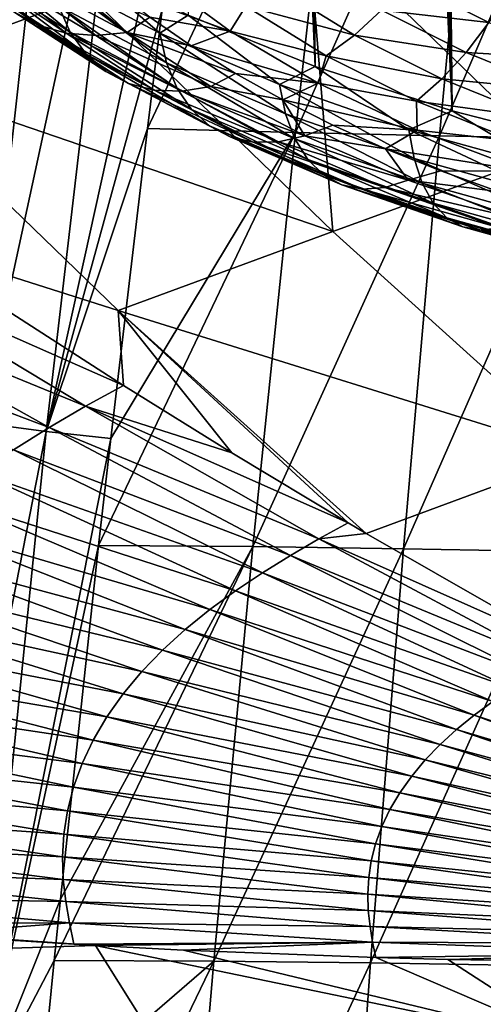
# Model space of a CAD drawing. Header units: metres. Extents: x -109 to 109, y -78 to 121.
# Tile 925 of 1056: x 66.91 to 70.58, y -57.38 to -49.6. Entities that reach past the tile are written whole.
import ezdxf

# ---------------------------------------------------------------- set-up
doc = ezdxf.new("R2010")
doc.units = ezdxf.units.M
doc.layers.add('solid_508554_SW0001', color=7, linetype='CONTINUOUS')

msp = doc.modelspace()

# ---------------------------------------------------------------- linework, layer by layer
at = {"layer": 'solid_508554_SW0001'}
for points in [[(69.249023, -49.966553, 17.324158), (68.320961, -17.255331, -1.700416), (67.803566, -17.034382, -1.31772)], [(68.245537, -49.560249, 18.027895), (69.249023, -49.966553, 17.324158), (67.803566, -17.034382, -1.31772)], [(69.249023, -49.966553, 17.324158), (68.860779, -17.462439, -2.059138), (68.320961, -17.255331, -1.700416)], [(70.331947, -50.318184, 16.715117), (69.421532, -17.655138, -2.392901), (68.860779, -17.462439, -2.059138)], [(69.249023, -49.966553, 17.324158), (70.331947, -50.318184, 16.715117), (68.860779, -17.462439, -2.059138)], [(70.331947, -50.318184, 16.715117), (70.001694, -17.832897, -2.70079), (69.421532, -17.655138, -2.392901)], [(71.482452, -50.61129, 16.207441), (70.599655, -17.995234, -2.981963), (70.001694, -17.832897, -2.70079)], [(70.331947, -50.318184, 16.715117), (71.482452, -50.61129, 16.207441), (70.001694, -17.832897, -2.70079)], [(69.456726, -47.205715, 6.558185), (67.923683, -50.457726, 8.173759), (68.040215, -49.516781, 7.729228)], [(69.456726, -47.205715, 6.558185), (69.093819, -50.487083, 8.109516), (67.923683, -50.457726, 8.173759)], [(69.456726, -47.205715, 6.558185), (70.539124, -47.240379, 6.507618), (69.093819, -50.487083, 8.109516)], [(70.539124, -47.240379, 6.507618), (70.232323, -50.513432, 8.055552), (69.093819, -50.487083, 8.109516)], [(70.539124, -47.240379, 6.507618), (71.622559, -47.268047, 6.46439), (70.232323, -50.513432, 8.055552)], [(71.622559, -47.268047, 6.46439), (71.371605, -50.537846, 8.010161), (70.232323, -50.513432, 8.055552)], [(66.086639, -52.69006, 9.58526), (66.649384, -47.327602, 7.110252), (67.198586, -47.426373, 6.964877)], [(66.605026, -52.782047, 9.457336), (66.086639, -52.69006, 9.58526), (67.198586, -47.426373, 6.964877)], [(66.605026, -52.782047, 9.457336), (67.198586, -47.426373, 6.964877), (67.74852, -47.502995, 6.863269)], [(67.123322, -52.852509, 9.373335), (66.605026, -52.782047, 9.457336), (67.74852, -47.502995, 6.863269)], [(67.123322, -52.852509, 9.373335), (67.74852, -47.502995, 6.863269), (68.291199, -47.560478, 6.811786)], [(67.123322, -52.852509, 9.373335), (68.291199, -47.560478, 6.811786), (68.040215, -49.516781, 7.729228)], [(67.459778, -49.401554, 42.890537), (63.847721, -48.050987, 43.685169), (65.763222, -50.029495, 41.793991)], [(69.185844, -48.782421, 43.951946), (67.459778, -49.401554, 42.890537), (69.388641, -51.271824, 40.905613)], [(71.112198, -50.645119, 41.965801), (69.185844, -48.782421, 43.951946), (69.388641, -51.271824, 40.905613)], [(70.775215, -49.037571, 43.91235), (69.185844, -48.782421, 43.951946), (71.112198, -50.645119, 41.965801)], [(66.462387, -48.997894, 20.221766), (66.563095, -49.210018, 20.425175), (67.313789, -49.694923, 19.585289)], [(67.220688, -49.487717, 19.373369), (66.462387, -48.997894, 20.221766), (67.313789, -49.694923, 19.585289)], [(66.237495, -49.030483, 21.730412), (66.445549, -49.145718, 21.930285), (67.061722, -49.639999, 21.074167)], [(66.866425, -49.534992, 20.856579), (66.237495, -49.030483, 21.730412), (67.061722, -49.639999, 21.074167)], [(68.021141, -49.703934, 18.396936), (67.332489, -49.103725, 18.818617), (67.162247, -49.252155, 19.179438)], [(68.021141, -49.703934, 18.396936), (68.245537, -49.560249, 18.027895), (67.332489, -49.103725, 18.818617)], [(66.445549, -49.145718, 21.930285), (66.678131, -49.220146, 22.122322), (67.280052, -49.702991, 21.286009)], [(67.061722, -49.639999, 21.074167), (66.445549, -49.145718, 21.930285), (67.280052, -49.702991, 21.286009)], [(66.563095, -49.210018, 20.425175), (66.698868, -49.390503, 20.638494), (67.439301, -49.868782, 19.810085)], [(67.313789, -49.694923, 19.585289), (66.563095, -49.210018, 20.425175), (67.439301, -49.868782, 19.810085)], [(66.678131, -49.220146, 22.122322), (66.929642, -49.251968, 22.301889), (67.516151, -49.72245, 21.486992)], [(67.280052, -49.702991, 21.286009), (66.678131, -49.220146, 22.122322), (67.516151, -49.72245, 21.486992)], [(66.929642, -49.251968, 22.301889), (67.194008, -49.240417, 22.464653), (67.764313, -49.697903, 21.672266)], [(67.516151, -49.72245, 21.486992), (66.929642, -49.251968, 22.301889), (67.764313, -49.697903, 21.672266)], [(67.162247, -49.252155, 19.179438), (67.220688, -49.487717, 19.373369), (68.074211, -49.936665, 18.595764)], [(68.021141, -49.703934, 18.396936), (67.162247, -49.252155, 19.179438), (68.074211, -49.936665, 18.595764)], [(67.764313, -49.697903, 21.672266), (67.194008, -49.240417, 22.464653), (67.942299, -49.576897, 21.929255)], [(67.972618, -49.241127, 22.510824), (68.577118, -49.687313, 21.738008), (67.640831, -49.340855, 22.338091)], [(68.701187, -49.490547, 22.030653), (68.577118, -49.687313, 21.738008), (67.972618, -49.241127, 22.510824)], [(68.577118, -49.687313, 21.738008), (67.942299, -49.576897, 21.929255), (67.640831, -49.340855, 22.338091)], [(68.701187, -49.490547, 22.030653), (68.945724, -49.339573, 22.14864), (69.560814, -49.719357, 21.490831)], [(69.560814, -49.719357, 21.490831), (68.945724, -49.339573, 22.14864), (69.774475, -49.521236, 21.598587)], [(69.774475, -49.521236, 21.598587), (69.972008, -49.293045, 21.672218), (70.622169, -49.618126, 21.109161)], [(70.622169, -49.618126, 21.109161), (69.972008, -49.293045, 21.672218), (70.781219, -49.356571, 21.162127)], [(69.388641, -51.271824, 40.905613), (67.459778, -49.401554, 42.890537), (65.763222, -50.029495, 41.793991)], [(66.698868, -49.390503, 20.638494), (66.866425, -49.534992, 20.856579), (67.5942, -50.005096, 20.042334)], [(67.439301, -49.868782, 19.810085), (66.698868, -49.390503, 20.638494), (67.5942, -50.005096, 20.042334)], [(67.220688, -49.487717, 19.373369), (67.313789, -49.694923, 19.585289), (68.158745, -50.13937, 18.815487)], [(68.074211, -49.936665, 18.595764), (67.220688, -49.487717, 19.373369), (68.158745, -50.13937, 18.815487)], [(69.336189, -49.882626, 21.351551), (68.577118, -49.687313, 21.738008), (68.701187, -49.490547, 22.030653)], [(69.336189, -49.882626, 21.351551), (68.701187, -49.490547, 22.030653), (69.560814, -49.719357, 21.490831)], [(66.866425, -49.534992, 20.856579), (67.061722, -49.639999, 21.074167), (67.774742, -50.100574, 20.276428)], [(67.5942, -50.005096, 20.042334), (66.866425, -49.534992, 20.856579), (67.774742, -50.100574, 20.276428)], [(67.923683, -50.457726, 8.173759), (67.123322, -52.852509, 9.373335), (68.040215, -49.516781, 7.729228)], [(68.967041, -50.109947, 17.693699), (68.245537, -49.560249, 18.027895), (68.021141, -49.703934, 18.396936)], [(68.967041, -50.109947, 17.693699), (69.249023, -49.966553, 17.324158), (68.245537, -49.560249, 18.027895)], [(69.560814, -49.719357, 21.490831), (69.774475, -49.521236, 21.598587), (70.444305, -49.856152, 21.018494)], [(70.444305, -49.856152, 21.018494), (69.774475, -49.521236, 21.598587), (70.622169, -49.618126, 21.109161)], [(67.061722, -49.639999, 21.074167), (67.280052, -49.702991, 21.286009), (67.976585, -50.152912, 20.506723)], [(67.774742, -50.100574, 20.276428), (67.061722, -49.639999, 21.074167), (67.976585, -50.152912, 20.506723)], [(67.764313, -49.697903, 21.672266), (67.942299, -49.576897, 21.929255), (68.26886, -49.804401, 21.535204)], [(68.577118, -49.687313, 21.738008), (68.26886, -49.804401, 21.535204), (67.942299, -49.576897, 21.929255)], [(70.444305, -49.856152, 21.018494), (70.622169, -49.618126, 21.109161), (71.336731, -49.907444, 20.608046)], [(67.280052, -49.702991, 21.286009), (67.516151, -49.72245, 21.486992), (68.194839, -50.160851, 20.727661)], [(67.976585, -50.152912, 20.506723), (67.280052, -49.702991, 21.286009), (68.194839, -50.160851, 20.727661)], [(67.313789, -49.694923, 19.585289), (67.439301, -49.868782, 19.810085), (68.272713, -50.307156, 19.0508)], [(68.158745, -50.13937, 18.815487), (67.313789, -49.694923, 19.585289), (68.272713, -50.307156, 19.0508)], [(67.516151, -49.72245, 21.486992), (67.764313, -49.697903, 21.672266), (68.424255, -50.124195, 20.93391)], [(68.194839, -50.160851, 20.727661), (67.516151, -49.72245, 21.486992), (68.424255, -50.124195, 20.93391)], [(67.764313, -49.697903, 21.672266), (68.26886, -49.804401, 21.535204), (68.619553, -50.022705, 21.157087)], [(68.424255, -50.124195, 20.93391), (67.764313, -49.697903, 21.672266), (68.619553, -50.022705, 21.157087)], [(68.021141, -49.703934, 18.396936), (68.074211, -49.936665, 18.595764), (69.014183, -50.340137, 17.896929)], [(68.967041, -50.109947, 17.693699), (68.021141, -49.703934, 18.396936), (69.014183, -50.340137, 17.896929)], [(68.577118, -49.687313, 21.738008), (69.27449, -50.098122, 21.026466), (68.26886, -49.804401, 21.535204)], [(69.336189, -49.882626, 21.351551), (69.27449, -50.098122, 21.026466), (68.577118, -49.687313, 21.738008)], [(69.336189, -49.882626, 21.351551), (69.560814, -49.719357, 21.490831), (70.25193, -50.064915, 20.892309)], [(70.25193, -50.064915, 20.892309), (69.560814, -49.719357, 21.490831), (70.444305, -49.856152, 21.018494)], [(69.27449, -50.098122, 21.026466), (68.619553, -50.022705, 21.157087), (68.26886, -49.804401, 21.535204)], [(67.439301, -49.868782, 19.810085), (67.5942, -50.005096, 20.042334), (68.413361, -50.435974, 19.296028)], [(68.272713, -50.307156, 19.0508), (67.439301, -49.868782, 19.810085), (68.413361, -50.435974, 19.296028)], [(70.049675, -50.239368, 20.733654), (69.27449, -50.098122, 21.026466), (69.336189, -49.882626, 21.351551)], [(70.049675, -50.239368, 20.733654), (69.336189, -49.882626, 21.351551), (70.25193, -50.064915, 20.892309)], [(70.25193, -50.064915, 20.892309), (70.444305, -49.856152, 21.018494), (71.180489, -50.154228, 20.502213)], [(71.180489, -50.154228, 20.502213), (70.444305, -49.856152, 21.018494), (71.336731, -49.907444, 20.608046)], [(68.074211, -49.936665, 18.595764), (68.158745, -50.13937, 18.815487), (69.089294, -50.538795, 18.123663)], [(69.014183, -50.340137, 17.896929), (68.074211, -49.936665, 18.595764), (69.089294, -50.538795, 18.123663)], [(67.69239, -51.894653, 39.804794), (65.763222, -50.029495, 41.793991), (65.959267, -51.343449, 40.192852)], [(69.388641, -51.271824, 40.905613), (65.763222, -50.029495, 41.793991), (67.69239, -51.894653, 39.804794)], [(67.5942, -50.005096, 20.042334), (67.774742, -50.100574, 20.276428), (68.577301, -50.522717, 19.545252)], [(68.413361, -50.435974, 19.296028), (67.5942, -50.005096, 20.042334), (68.577301, -50.522717, 19.545252)], [(68.424255, -50.124195, 20.93391), (68.619553, -50.022705, 21.157087), (68.993362, -50.231194, 20.795979)], [(69.27449, -50.098122, 21.026466), (68.993362, -50.231194, 20.795979), (68.619553, -50.022705, 21.157087)], [(69.990242, -50.46603, 17.076946), (69.249023, -49.966553, 17.324158), (68.967041, -50.109947, 17.693699)], [(69.990242, -50.46603, 17.076946), (70.331947, -50.318184, 16.715117), (69.249023, -49.966553, 17.324158)], [(67.774742, -50.100574, 20.276428), (67.976585, -50.152912, 20.506723), (68.760574, -50.565292, 19.792461)], [(68.577301, -50.522717, 19.545252), (67.774742, -50.100574, 20.276428), (68.760574, -50.565292, 19.792461)], [(68.967041, -50.109947, 17.693699), (69.014183, -50.340137, 17.896929), (70.030983, -50.693993, 17.284035)], [(69.990242, -50.46603, 17.076946), (68.967041, -50.109947, 17.693699), (70.030983, -50.693993, 17.284035)], [(69.27449, -50.098122, 21.026466), (70.056671, -50.468822, 20.38439), (68.993362, -50.231194, 20.795979)], [(70.049675, -50.239368, 20.733654), (70.056671, -50.468822, 20.38439), (69.27449, -50.098122, 21.026466)], [(70.049675, -50.239368, 20.733654), (70.25193, -50.064915, 20.892309), (71.011497, -50.372459, 20.359627)], [(71.011497, -50.372459, 20.359627), (70.25193, -50.064915, 20.892309), (71.180489, -50.154228, 20.502213)], [(67.976585, -50.152912, 20.506723), (68.194839, -50.160851, 20.727661), (68.958755, -50.562668, 20.031689)], [(68.760574, -50.565292, 19.792461), (67.976585, -50.152912, 20.506723), (68.958755, -50.562668, 20.031689)], [(68.158745, -50.13937, 18.815487), (68.272713, -50.307156, 19.0508), (69.190544, -50.701122, 18.368429)], [(69.089294, -50.538795, 18.123663), (68.158745, -50.13937, 18.815487), (69.190544, -50.701122, 18.368429)], [(68.194839, -50.160851, 20.727661), (68.424255, -50.124195, 20.93391), (69.167068, -50.514915, 20.257164)], [(68.958755, -50.562668, 20.031689), (68.194839, -50.160851, 20.727661), (69.167068, -50.514915, 20.257164)], [(69.167068, -50.514915, 20.257164), (68.424255, -50.124195, 20.93391), (68.993362, -50.231194, 20.795979)], [(70.056671, -50.468822, 20.38439), (69.389229, -50.429256, 20.452919), (68.993362, -50.231194, 20.795979)], [(69.167068, -50.514915, 20.257164), (68.993362, -50.231194, 20.795979), (69.389229, -50.429256, 20.452919)], [(70.833832, -50.55687, 20.183729), (70.056671, -50.468822, 20.38439), (70.049675, -50.239368, 20.733654)], [(70.833832, -50.55687, 20.183729), (70.049675, -50.239368, 20.733654), (71.011497, -50.372459, 20.359627)], [(68.272713, -50.307156, 19.0508), (68.413361, -50.435974, 19.296028), (69.315506, -50.823208, 18.625322)], [(69.190544, -50.701122, 18.368429), (68.272713, -50.307156, 19.0508), (69.315506, -50.823208, 18.625322)], [(69.014183, -50.340137, 17.896929), (69.089294, -50.538795, 18.123663), (70.095886, -50.889099, 17.516918)], [(70.030983, -50.693993, 17.284035), (69.014183, -50.340137, 17.896929), (70.095886, -50.889099, 17.516918)], [(71.080238, -50.768528, 16.553003), (70.331947, -50.318184, 16.715117), (69.990242, -50.46603, 17.076946)], [(71.080238, -50.768528, 16.553003), (71.482452, -50.61129, 16.207441), (70.331947, -50.318184, 16.715117)], [(69.167068, -50.514915, 20.257164), (69.389229, -50.429256, 20.452919), (69.805984, -50.616318, 20.128923)], [(70.056671, -50.468822, 20.38439), (69.805984, -50.616318, 20.128923), (69.389229, -50.429256, 20.452919)], [(67.923683, -50.457726, 8.173759), (67.633415, -52.905659, 9.340175), (67.123322, -52.852509, 9.373335)], [(69.093819, -50.487083, 8.109516), (67.537445, -53.751884, 9.746735), (67.633415, -52.905659, 9.340175)], [(69.093819, -50.487083, 8.109516), (68.758133, -53.760601, 9.68305), (67.537445, -53.751884, 9.746735)], [(69.093819, -50.487083, 8.109516), (67.633415, -52.905659, 9.340175), (67.923683, -50.457726, 8.173759)], [(68.413361, -50.435974, 19.296028), (68.577301, -50.522717, 19.545252), (69.461159, -50.9021, 18.888144)], [(69.315506, -50.823208, 18.625322), (68.413361, -50.435974, 19.296028), (69.461159, -50.9021, 18.888144)], [(69.093819, -50.487083, 8.109516), (70.232323, -50.513432, 8.055552), (68.758133, -53.760601, 9.68305)], [(70.056671, -50.468822, 20.38439), (70.914467, -50.795052, 19.819344), (69.805984, -50.616318, 20.128923)], [(69.990242, -50.46603, 17.076946), (70.030983, -50.693993, 17.284035), (71.114151, -50.994598, 16.763371)], [(71.080238, -50.768528, 16.553003), (69.990242, -50.46603, 17.076946), (71.114151, -50.994598, 16.763371)], [(70.833832, -50.55687, 20.183729), (70.914467, -50.795052, 19.819344), (70.056671, -50.468822, 20.38439)], [(68.577301, -50.522717, 19.545252), (68.760574, -50.565292, 19.792461), (69.623985, -50.935898, 19.150553)], [(69.461159, -50.9021, 18.888144), (68.577301, -50.522717, 19.545252), (69.623985, -50.935898, 19.150553)], [(70.232323, -50.513432, 8.055552), (69.948509, -53.77821, 9.625331), (68.758133, -53.760601, 9.68305)], [(68.760574, -50.565292, 19.792461), (68.958755, -50.562668, 20.031689), (69.800056, -50.923786, 19.406219)], [(69.623985, -50.935898, 19.150553), (68.760574, -50.565292, 19.792461), (69.800056, -50.923786, 19.406219)], [(68.958755, -50.562668, 20.031689), (69.167068, -50.514915, 20.257164), (69.98513, -50.866055, 19.648972)], [(69.800056, -50.923786, 19.406219), (68.958755, -50.562668, 20.031689), (69.98513, -50.866055, 19.648972)], [(69.089294, -50.538795, 18.123663), (69.190544, -50.701122, 18.368429), (70.183388, -51.046642, 17.769974)], [(70.095886, -50.889099, 17.516918), (69.089294, -50.538795, 18.123663), (70.183388, -51.046642, 17.769974)], [(69.98513, -50.866055, 19.648972), (69.167068, -50.514915, 20.257164), (69.805984, -50.616318, 20.128923)], [(70.232323, -50.513432, 8.055552), (71.371605, -50.537846, 8.010161), (69.948509, -53.77821, 9.625331)], [(71.371605, -50.537846, 8.010161), (71.139458, -53.79924, 9.577599), (69.948509, -53.77821, 9.625331)], [(71.112198, -50.645119, 41.965801), (69.388641, -51.271824, 40.905613), (71.34269, -53.03363, 38.818039)], [(70.914467, -50.795052, 19.819344), (70.242378, -50.791817, 19.824951), (69.805984, -50.616318, 20.128923)], [(69.98513, -50.866055, 19.648972), (69.805984, -50.616318, 20.128923), (70.242378, -50.791817, 19.824951)], [(69.190544, -50.701122, 18.368429), (69.315506, -50.823208, 18.625322), (70.291374, -51.162819, 18.037098)], [(70.183388, -51.046642, 17.769974), (69.190544, -50.701122, 18.368429), (70.291374, -51.162819, 18.037098)], [(70.030983, -50.693993, 17.284035), (70.095886, -50.889099, 17.516918), (71.16819, -51.186691, 17.001478)], [(71.114151, -50.994598, 16.763371), (70.030983, -50.693993, 17.284035), (71.16819, -51.186691, 17.001478)], [(69.98513, -50.866055, 19.648972), (70.242378, -50.791817, 19.824951), (70.697136, -50.955235, 19.541901)], [(70.914467, -50.795052, 19.819344), (70.697136, -50.955235, 19.541901), (70.242378, -50.791817, 19.824951)], [(69.315506, -50.823208, 18.625322), (69.461159, -50.9021, 18.888144), (70.417236, -51.234825, 18.311846)], [(70.291374, -51.162819, 18.037098), (69.315506, -50.823208, 18.625322), (70.417236, -51.234825, 18.311846)], [(69.800056, -50.923786, 19.406219), (69.98513, -50.866055, 19.648972), (70.870041, -51.174011, 19.115572)], [(70.870041, -51.174011, 19.115572), (69.98513, -50.866055, 19.648972), (70.697136, -50.955235, 19.541901)], [(70.095886, -50.889099, 17.516918), (70.183388, -51.046642, 17.769974), (71.241043, -51.340164, 17.261576)], [(71.16819, -51.186691, 17.001478), (70.095886, -50.889099, 17.516918), (71.241043, -51.340164, 17.261576)], [(69.461159, -50.9021, 18.888144), (69.623985, -50.935898, 19.150553), (70.557945, -51.260925, 18.587585)], [(70.417236, -51.234825, 18.311846), (69.461159, -50.9021, 18.888144), (70.557945, -51.260925, 18.587585)], [(69.623985, -50.935898, 19.150553), (69.800056, -50.923786, 19.406219), (70.710106, -51.24049, 18.857668)], [(70.557945, -51.260925, 18.587585), (69.623985, -50.935898, 19.150553), (70.710106, -51.24049, 18.857668)], [(70.710106, -51.24049, 18.857668), (69.800056, -50.923786, 19.406219), (70.870041, -51.174011, 19.115572)], [(70.183388, -51.046642, 17.769974), (70.291374, -51.162819, 18.037098), (71.330948, -51.451324, 17.537392)], [(71.241043, -51.340164, 17.261576), (70.183388, -51.046642, 17.769974), (71.330948, -51.451324, 17.537392)], [(70.291374, -51.162819, 18.037098), (70.417236, -51.234825, 18.311846), (71.435738, -51.517483, 17.822269)], [(71.330948, -51.451324, 17.537392), (70.291374, -51.162819, 18.037098), (71.435738, -51.517483, 17.822269)], [(71.34269, -53.03363, 38.818039), (69.388641, -51.271824, 40.905613), (67.69239, -51.894653, 39.804794)], [(70.417236, -51.234825, 18.311846), (70.557945, -51.260925, 18.587585), (71.552887, -51.537045, 18.109335)], [(71.435738, -51.517483, 17.822269), (70.417236, -51.234825, 18.311846), (71.552887, -51.537045, 18.109335)], [(70.557945, -51.260925, 18.587585), (70.710106, -51.24049, 18.857668), (71.679565, -51.509537, 18.391663)], [(71.552887, -51.537045, 18.109335), (70.557945, -51.260925, 18.587585), (71.679565, -51.509537, 18.391663)], [(67.734482, -52.489201, 39.017879), (65.959267, -51.343449, 40.192852), (65.596992, -51.545593, 39.858788)], [(67.69239, -51.894653, 39.804794), (65.959267, -51.343449, 40.192852), (67.734482, -52.489201, 39.017879)], [(67.434929, -52.651009, 38.74382), (65.596992, -51.545593, 39.858788), (65.245369, -51.755272, 39.512009)], [(67.434929, -52.651009, 38.74382), (67.734482, -52.489201, 39.017879), (65.596992, -51.545593, 39.858788)], [(67.146866, -52.820637, 38.457249), (65.245369, -51.755272, 39.512009), (64.901123, -51.971428, 39.151058)], [(67.146866, -52.820637, 38.457249), (67.434929, -52.651009, 38.74382), (65.245369, -51.755272, 39.512009)], [(67.69239, -51.894653, 39.804794), (67.734482, -52.489201, 39.017879), (68.589989, -53.019085, 38.438782)], [(67.69239, -51.894653, 39.804794), (68.589989, -53.019085, 38.438782), (69.510765, -53.573174, 37.806137)], [(67.69239, -51.894653, 39.804794), (69.510765, -53.573174, 37.806137), (69.65274, -53.657116, 37.707722)], [(71.34269, -53.03363, 38.818039), (67.69239, -51.894653, 39.804794), (69.65274, -53.657116, 37.707722)], [(66.864738, -52.995834, 38.158989), (67.146866, -52.820637, 38.457249), (64.901123, -51.971428, 39.151058)], [(68.589989, -53.019085, 38.438782), (67.734482, -52.489201, 39.017879), (67.434929, -52.651009, 38.74382)], [(69.279884, -53.700413, 37.588737), (67.434929, -52.651009, 38.74382), (67.146866, -52.820637, 38.457249)], [(69.510765, -53.573174, 37.806137), (68.589989, -53.019085, 38.438782), (67.434929, -52.651009, 38.74382)], [(69.279884, -53.700413, 37.588737), (69.510765, -53.573174, 37.806137), (67.434929, -52.651009, 38.74382)], [(67.123322, -52.852509, 9.373335), (66.088242, -58.117554, 12.020045), (66.605026, -52.782047, 9.457336)], [(69.05481, -53.831783, 37.36359), (67.146866, -52.820637, 38.457249), (66.864738, -52.995834, 38.158989)], [(69.05481, -53.831783, 37.36359), (69.279884, -53.700413, 37.588737), (67.146866, -52.820637, 38.457249)], [(67.123322, -52.852509, 9.373335), (66.581001, -58.183563, 11.949572), (66.088242, -58.117554, 12.020045)], [(67.633415, -52.905659, 9.340175), (66.581001, -58.183563, 11.949572), (67.123322, -52.852509, 9.373335)], [(67.537445, -53.751884, 9.746735), (66.581001, -58.183563, 11.949572), (67.633415, -52.905659, 9.340175)], [(68.834297, -53.967712, 37.129284), (66.864738, -52.995834, 38.158989), (66.591499, -53.178646, 37.845951)], [(68.834297, -53.967712, 37.129284), (69.05481, -53.831783, 37.36359), (66.864738, -52.995834, 38.158989)], [(71.34269, -53.03363, 38.818039), (69.65274, -53.657116, 37.707722), (71.296028, -54.599609, 36.55188)], [(68.620644, -54.109821, 36.883377), (66.591499, -53.178646, 37.845951), (66.330093, -53.370045, 37.516827)], [(68.620644, -54.109821, 36.883377), (68.834297, -53.967712, 37.129284), (66.591499, -53.178646, 37.845951)], [(68.416161, -54.258892, 36.624832), (66.330093, -53.370045, 37.516827), (66.083412, -53.570698, 37.170803)], [(68.416161, -54.258892, 36.624832), (68.620644, -54.109821, 36.883377), (66.330093, -53.370045, 37.516827)], [(68.223099, -54.415451, 36.35302), (66.083412, -53.570698, 37.170803), (65.854065, -53.780235, 36.808765)], [(68.223099, -54.415451, 36.35302), (68.416161, -54.258892, 36.624832), (66.083412, -53.570698, 37.170803)], [(69.65274, -53.657116, 37.707722), (69.510765, -53.573174, 37.806137), (69.279884, -53.700413, 37.588737)], [(71.296028, -54.599609, 36.55188), (69.65274, -53.657116, 37.707722), (69.279884, -53.700413, 37.588737)], [(67.236565, -56.547367, 11.102033), (66.581001, -58.183563, 11.949572), (67.537445, -53.751884, 9.746735)], [(68.758133, -53.760601, 9.68305), (67.186943, -57.031998, 11.338902), (67.236565, -56.547367, 11.102033)], [(68.758133, -53.760601, 9.68305), (68.449371, -57.03764, 11.283317), (67.186943, -57.031998, 11.338902)], [(68.758133, -53.760601, 9.68305), (67.236565, -56.547367, 11.102033), (67.537445, -53.751884, 9.746735)], [(68.758133, -53.760601, 9.68305), (69.948509, -53.77821, 9.625331), (68.449371, -57.03764, 11.283317)], [(71.130722, -54.691639, 36.393513), (69.279884, -53.700413, 37.588737), (69.05481, -53.831783, 37.36359)], [(71.130722, -54.691639, 36.393513), (71.296028, -54.599609, 36.55188), (69.279884, -53.700413, 37.588737)], [(68.04351, -54.579208, 36.068649), (65.854065, -53.780235, 36.808765), (65.644585, -53.998013, 36.432053)], [(68.04351, -54.579208, 36.068649), (68.223099, -54.415451, 36.35302), (65.854065, -53.780235, 36.808765)], [(69.948509, -53.77821, 9.625331), (69.687386, -57.052296, 11.226068), (68.449371, -57.03764, 11.283317)], [(70.968246, -54.785965, 36.230511), (69.05481, -53.831783, 37.36359), (68.834297, -53.967712, 37.129284)], [(70.968246, -54.785965, 36.230511), (71.130722, -54.691639, 36.393513), (69.05481, -53.831783, 37.36359)], [(69.948509, -53.77821, 9.625331), (71.139458, -53.79924, 9.577599), (69.687386, -57.052296, 11.226068)], [(71.139458, -53.79924, 9.577599), (70.925842, -57.071987, 11.178472), (69.687386, -57.052296, 11.226068)], [(67.879395, -54.749645, 35.772793), (65.644585, -53.998013, 36.432053), (65.4571, -54.222946, 36.042694)], [(67.879395, -54.749645, 35.772793), (68.04351, -54.579208, 36.068649), (65.644585, -53.998013, 36.432053)], [(70.809029, -54.883713, 36.060921), (68.834297, -53.967712, 37.129284), (68.620644, -54.109821, 36.883377)], [(70.809029, -54.883713, 36.060921), (70.968246, -54.785965, 36.230511), (68.834297, -53.967712, 37.129284)], [(70.654724, -54.986053, 35.882942), (68.620644, -54.109821, 36.883377), (68.416161, -54.258892, 36.624832)], [(70.654724, -54.986053, 35.882942), (70.809029, -54.883713, 36.060921), (68.620644, -54.109821, 36.883377)], [(67.732414, -54.9259, 35.467075), (65.4571, -54.222946, 36.042694), (65.293335, -54.453514, 35.643406)], [(67.732414, -54.9259, 35.467075), (67.879395, -54.749645, 35.772793), (65.4571, -54.222946, 36.042694)], [(70.506996, -55.09354, 35.695816), (68.416161, -54.258892, 36.624832), (68.223099, -54.415451, 36.35302)], [(70.506996, -55.09354, 35.695816), (70.654724, -54.986053, 35.882942), (68.416161, -54.258892, 36.624832)], [(67.603943, -55.106758, 35.153664), (65.293335, -54.453514, 35.643406), (65.154793, -54.688126, 35.236984)], [(67.603943, -55.106758, 35.153664), (67.732414, -54.9259, 35.467075), (65.293335, -54.453514, 35.643406)], [(70.367485, -55.206547, 35.499081), (68.223099, -54.415451, 36.35302), (68.04351, -54.579208, 36.068649)], [(70.367485, -55.206547, 35.499081), (70.506996, -55.09354, 35.695816), (68.223099, -54.415451, 36.35302)], [(70.237671, -55.324844, 35.293247), (68.04351, -54.579208, 36.068649), (67.879395, -54.749645, 35.772793)], [(70.237671, -55.324844, 35.293247), (70.367485, -55.206547, 35.499081), (68.04351, -54.579208, 36.068649)], [(67.495178, -55.290955, 34.834782), (65.154793, -54.688126, 35.236984), (65.04216, -54.925014, 34.826435)], [(67.495178, -55.290955, 34.834782), (67.603943, -55.106758, 35.153664), (65.154793, -54.688126, 35.236984)], [(70.119003, -55.448055, 35.079102), (67.879395, -54.749645, 35.772793), (67.732414, -54.9259, 35.467075)], [(70.119003, -55.448055, 35.079102), (70.237671, -55.324844, 35.293247), (67.879395, -54.749645, 35.772793)], [(67.406662, -55.477085, 34.512829), (65.04216, -54.925014, 34.826435), (64.955864, -55.162384, 34.41481)], [(67.406662, -55.477085, 34.512829), (67.495178, -55.290955, 34.834782), (65.04216, -54.925014, 34.826435)], [(70.012695, -55.575535, 34.857826), (67.732414, -54.9259, 35.467075), (67.603943, -55.106758, 35.153664)], [(70.012695, -55.575535, 34.857826), (70.119003, -55.448055, 35.079102), (67.732414, -54.9259, 35.467075)], [(72.693184, -55.804035, 34.844204), (70.654724, -54.986053, 35.882942), (70.506996, -55.09354, 35.695816)], [(72.602211, -55.870232, 34.728943), (70.506996, -55.09354, 35.695816), (70.367485, -55.206547, 35.499081)], [(72.602211, -55.870232, 34.728943), (72.693184, -55.804035, 34.844204), (70.506996, -55.09354, 35.695816)], [(67.338737, -55.663719, 34.19022), (64.955864, -55.162384, 34.41481), (64.895523, -55.398613, 34.004761)], [(67.338737, -55.663719, 34.19022), (67.406662, -55.477085, 34.512829), (64.955864, -55.162384, 34.41481)], [(69.919739, -55.706394, 34.631001), (67.603943, -55.106758, 35.153664), (67.495178, -55.290955, 34.834782)], [(69.919739, -55.706394, 34.631001), (70.012695, -55.575535, 34.857826), (67.603943, -55.106758, 35.153664)], [(72.516289, -55.939857, 34.607754), (70.367485, -55.206547, 35.499081), (70.237671, -55.324844, 35.293247)], [(72.516289, -55.939857, 34.607754), (72.602211, -55.870232, 34.728943), (70.367485, -55.206547, 35.499081)], [(69.841011, -55.839714, 34.400253), (67.495178, -55.290955, 34.834782), (67.406662, -55.477085, 34.512829)], [(69.841011, -55.839714, 34.400253), (69.919739, -55.706394, 34.631001), (67.495178, -55.290955, 34.834782)], [(72.436333, -56.01276, 34.480953), (70.237671, -55.324844, 35.293247), (70.119003, -55.448055, 35.079102)], [(72.436333, -56.01276, 34.480953), (72.516289, -55.939857, 34.607754), (70.237671, -55.324844, 35.293247)], [(67.291138, -55.84956, 33.869068), (64.895523, -55.398613, 34.004761), (64.859978, -55.632259, 33.598557)], [(67.291138, -55.84956, 33.869068), (67.338737, -55.663719, 34.19022), (64.895523, -55.398613, 34.004761)], [(69.776909, -55.974464, 34.167332), (67.406662, -55.477085, 34.512829), (67.338737, -55.663719, 34.19022)], [(69.776909, -55.974464, 34.167332), (69.841011, -55.839714, 34.400253), (67.406662, -55.477085, 34.512829)], [(72.36322, -56.088696, 34.349018), (70.119003, -55.448055, 35.079102), (70.012695, -55.575535, 34.857826)], [(72.36322, -56.088696, 34.349018), (72.436333, -56.01276, 34.480953), (70.119003, -55.448055, 35.079102)], [(67.262947, -56.033474, 33.55117), (64.859978, -55.632259, 33.598557), (64.847664, -55.862068, 33.198132)], [(67.262947, -56.033474, 33.55117), (67.291138, -55.84956, 33.869068), (64.859978, -55.632259, 33.598557)], [(72.297722, -56.167263, 34.212677), (70.012695, -55.575535, 34.857826), (69.919739, -55.706394, 34.631001)], [(72.297722, -56.167263, 34.212677), (72.36322, -56.088696, 34.349018), (70.012695, -55.575535, 34.857826)], [(69.727692, -56.109604, 33.93401), (67.338737, -55.663719, 34.19022), (67.291138, -55.84956, 33.869068)], [(69.727692, -56.109604, 33.93401), (69.776909, -55.974464, 34.167332), (67.338737, -55.663719, 34.19022)], [(72.24044, -56.247906, 34.072906), (69.919739, -55.706394, 34.631001), (69.841011, -55.839714, 34.400253)], [(72.24044, -56.247906, 34.072906), (72.297722, -56.167263, 34.212677), (69.919739, -55.706394, 34.631001)], [(67.252953, -56.214451, 33.238056), (64.847664, -55.862068, 33.198132), (64.855652, -56.087456, 32.804146)], [(67.252953, -56.214451, 33.238056), (67.262947, -56.033474, 33.55117), (64.847664, -55.862068, 33.198132)], [(69.693161, -56.244194, 33.70182), (67.291138, -55.84956, 33.869068), (67.262947, -56.033474, 33.55117)], [(69.693161, -56.244194, 33.70182), (69.727692, -56.109604, 33.93401), (67.291138, -55.84956, 33.869068)], [(72.191917, -56.330051, 33.930717), (69.841011, -55.839714, 34.400253), (69.776909, -55.974464, 34.167332)], [(72.191917, -56.330051, 33.930717), (72.24044, -56.247906, 34.072906), (69.841011, -55.839714, 34.400253)], [(69.672668, -56.377411, 33.472084), (67.262947, -56.033474, 33.55117), (67.252953, -56.214451, 33.238056)], [(69.672668, -56.377411, 33.472084), (69.693161, -56.244194, 33.70182), (67.262947, -56.033474, 33.55117)], [(72.152405, -56.413067, 33.787189), (69.776909, -55.974464, 34.167332), (69.727692, -56.109604, 33.93401)], [(72.152405, -56.413067, 33.787189), (72.191917, -56.330051, 33.930717), (69.776909, -55.974464, 34.167332)], [(67.258865, -56.392036, 32.930229), (64.855652, -56.087456, 32.804146), (64.880577, -56.308048, 32.41687)], [(67.258865, -56.392036, 32.930229), (67.252953, -56.214451, 33.238056), (64.855652, -56.087456, 32.804146)], [(72.122063, -56.496307, 33.643421), (69.727692, -56.109604, 33.93401), (69.693161, -56.244194, 33.70182)], [(72.122063, -56.496307, 33.643421), (72.152405, -56.413067, 33.787189), (69.727692, -56.109604, 33.93401)], [(69.665337, -56.508541, 33.245918), (67.252953, -56.214451, 33.238056), (67.258865, -56.392036, 32.930229)], [(69.665337, -56.508541, 33.245918), (69.672668, -56.377411, 33.472084), (67.252953, -56.214451, 33.238056)], [(72.100769, -56.579205, 33.500366), (69.693161, -56.244194, 33.70182), (69.672668, -56.377411, 33.472084)], [(72.100769, -56.579205, 33.500366), (72.122063, -56.496307, 33.643421), (69.693161, -56.244194, 33.70182)], [(67.278038, -56.565937, 32.627895), (64.880577, -56.308048, 32.41687), (64.917892, -56.524288, 32.035107)], [(67.278038, -56.565937, 32.627895), (67.258865, -56.392036, 32.930229), (64.880577, -56.308048, 32.41687)], [(69.669495, -56.637257, 33.023693), (67.258865, -56.392036, 32.930229), (67.278038, -56.565937, 32.627895)], [(69.669495, -56.637257, 33.023693), (69.665337, -56.508541, 33.245918), (67.258865, -56.392036, 32.930229)], [(72.088127, -56.661255, 33.358849), (69.672668, -56.377411, 33.472084), (69.665337, -56.508541, 33.245918)], [(72.088127, -56.661255, 33.358849), (72.100769, -56.579205, 33.500366), (69.672668, -56.377411, 33.472084)], [(67.306915, -56.736507, 32.33007), (64.917892, -56.524288, 32.035107), (64.965065, -56.737705, 31.656725)], [(67.306915, -56.736507, 32.33007), (67.278038, -56.565937, 32.627895), (64.917892, -56.524288, 32.035107)], [(67.236565, -56.547367, 11.102033), (67.186943, -57.031998, 11.338902), (66.581001, -58.183563, 11.949572)], [(69.68325, -56.763367, 32.805553), (67.278038, -56.565937, 32.627895), (67.306915, -56.736507, 32.33007)], [(69.68325, -56.763367, 32.805553), (69.669495, -56.637257, 33.023693), (67.278038, -56.565937, 32.627895)], [(72.083588, -56.742023, 33.219559), (69.665337, -56.508541, 33.245918), (69.669495, -56.637257, 33.023693)], [(72.083588, -56.742023, 33.219559), (72.088127, -56.661255, 33.358849), (69.665337, -56.508541, 33.245918)], [(72.086128, -56.821331, 33.082737), (69.669495, -56.637257, 33.023693), (69.68325, -56.763367, 32.805553)], [(72.086128, -56.821331, 33.082737), (72.083588, -56.742023, 33.219559), (69.669495, -56.637257, 33.023693)], [(64.965065, -56.737705, 31.656725), (64.353447, -57.014809, 30.933123), (67.513924, -56.914413, 32.06068)], [(67.306915, -56.736507, 32.33007), (64.965065, -56.737705, 31.656725), (66.115807, -56.826427, 31.844265)], [(67.342682, -56.904804, 32.034847), (64.965065, -56.737705, 31.656725), (67.513924, -56.914413, 32.06068)], [(67.342682, -56.904804, 32.034847), (66.115807, -56.826427, 31.844265), (64.965065, -56.737705, 31.656725)], [(67.306915, -56.736507, 32.33007), (66.115807, -56.826427, 31.844265), (67.342682, -56.904804, 32.034847)], [(69.704002, -56.887146, 32.590786), (67.306915, -56.736507, 32.33007), (67.342682, -56.904804, 32.034847)], [(69.704002, -56.887146, 32.590786), (69.68325, -56.763367, 32.805553), (67.306915, -56.736507, 32.33007)], [(72.094582, -56.899071, 32.948483), (69.68325, -56.763367, 32.805553), (69.704002, -56.887146, 32.590786)], [(72.094582, -56.899071, 32.948483), (72.086128, -56.821331, 33.082737), (69.68325, -56.763367, 32.805553)], [(69.704002, -56.887146, 32.590786), (67.342682, -56.904804, 32.034847), (67.513924, -56.914413, 32.06068)], [(69.704002, -56.887146, 32.590786), (67.513924, -56.914413, 32.06068), (68.209518, -56.950092, 32.163677)], [(69.704002, -56.887146, 32.590786), (68.209518, -56.950092, 32.163677), (69.728699, -57.009342, 32.377842)], [(72.107338, -56.975437, 32.816357), (69.704002, -56.887146, 32.590786), (69.728699, -57.009342, 32.377842)], [(72.107338, -56.975437, 32.816357), (72.094582, -56.899071, 32.948483), (69.704002, -56.887146, 32.590786)], [(67.513924, -56.914413, 32.06068), (64.353447, -57.014809, 30.933123), (68.154869, -57.939186, 30.321795)], [(67.513924, -56.914413, 32.06068), (68.154869, -57.939186, 30.321795), (71.357788, -57.710243, 31.391817)], [(68.209518, -56.950092, 32.163677), (67.513924, -56.914413, 32.06068), (71.357788, -57.710243, 31.391817)], [(69.728699, -57.009342, 32.377842), (68.209518, -56.950092, 32.163677), (71.357788, -57.710243, 31.391817)], [(64.353447, -57.014809, 30.933123), (64.992737, -58.035618, 29.190569), (68.154869, -57.939186, 30.321795)], [(67.186943, -57.031998, 11.338902), (67.067352, -58.231884, 11.927796), (66.581001, -58.183563, 11.949572)], [(68.449371, -57.03764, 11.283317), (66.870911, -60.314251, 12.958045), (67.067352, -58.231884, 11.927796)], [(68.449371, -57.03764, 11.283317), (68.167297, -60.330124, 12.913543), (66.870911, -60.314251, 12.958045)], [(68.449371, -57.03764, 11.283317), (67.067352, -58.231884, 11.927796), (67.186943, -57.031998, 11.338902)], [(68.449371, -57.03764, 11.283317), (69.687386, -57.052296, 11.226068), (68.167297, -60.330124, 12.913543)], [(72.107338, -56.975437, 32.816357), (69.728699, -57.009342, 32.377842), (70.299072, -57.024986, 32.454441)], [(70.299072, -57.024986, 32.454441), (69.728699, -57.009342, 32.377842), (71.357788, -57.710243, 31.391817)], [(72.107338, -56.975437, 32.816357), (70.299072, -57.024986, 32.454441), (72.121735, -57.050926, 32.685322)], [(72.121735, -57.050926, 32.685322), (70.299072, -57.024986, 32.454441), (71.357788, -57.710243, 31.391817)], [(69.687386, -57.052296, 11.226068), (69.448669, -60.353901, 12.865993), (68.167297, -60.330124, 12.913543)], [(69.687386, -57.052296, 11.226068), (70.925842, -57.071987, 11.178472), (69.448669, -60.353901, 12.865993)], [(70.925842, -57.071987, 11.178472), (70.730499, -60.376293, 12.824239), (69.448669, -60.353901, 12.865993)]]:
    msp.add_3dface(points, dxfattribs=at)

doc.saveas('drawing.dxf')
